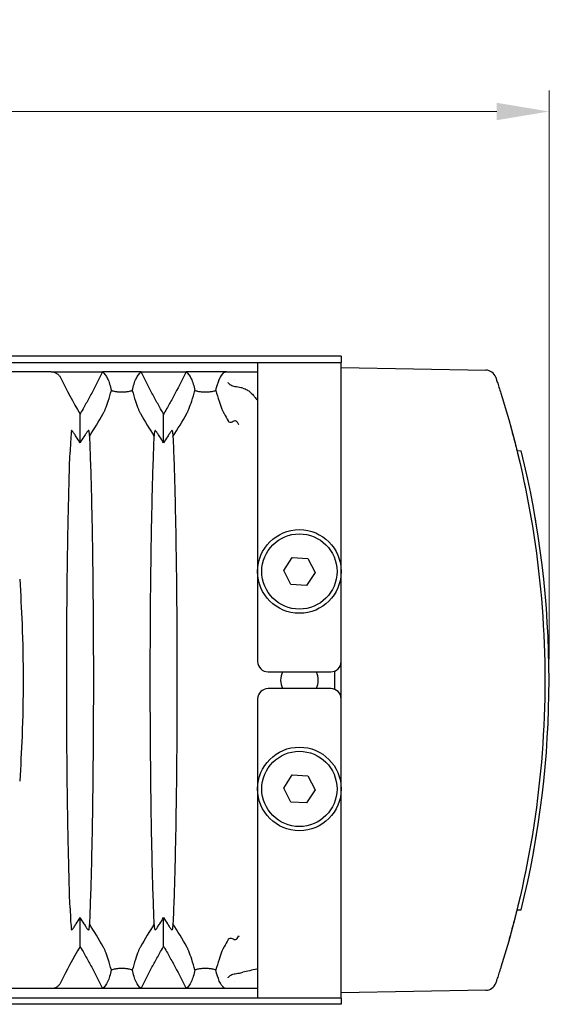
# Model space of a CAD drawing. Header units: millimetres. Extents: x 399 to 6076, y -1991 to 1602.
# Tile 322 of 324: x 5909 to 5935, y 179 to 226. Entities that reach past the tile are written whole.
import ezdxf

# ---------------------------------------------------------------- set-up
doc = ezdxf.new("R2010")
doc.units = ezdxf.units.MM
doc.layers.add('AM_5', color=3, linetype='Continuous', lineweight=25)
doc.layers.add('可見 (ISO)', color=7, linetype='Continuous', lineweight=25)
doc.styles.add('尺寸標註', font='romans.shx', dxfattribs={"bigfont": 'CHINESET.SHX'})
doc.dimstyles.new('CNS1$0', dxfattribs={"dimtxt": 2.5, "dimasz": 2.5, "dimexe": 1, "dimexo": 1, "dimgap": 1.5, "dimtad": 1, "dimtoh": 1, "dimdec": 1, "dimdsep": 46, "dimtxsty": '尺寸標註', "dimcen": 0, "dimclrd": 2, "dimclre": 2, "dimclrt": 1, "dimadec": 0, "dimazin": 2, "dimtp": 0.1, "dimtm": 0.1, "dimtfac": 0.71, "dimtdec": 1, "dimtmove": 0, "dimatfit": 0, "dimfxl": 0, "dimlwd": 13, "dimlwe": 13, "dimarcsym": 0})

# ---------------------------------------------------------------- blocks, each defined once
blk = doc.blocks.new('*D472')
at = {"layer": 'AM_5', "color": 2, "lineweight": 13}
for p, q in [((5817.126, 200.126), (5817.126, 222.752)), ((5934.646, 195.552), (5934.646, 222.752)), ((5932.146, 221.752), (5819.626, 221.752))]:
    blk.add_line(p, q, dxfattribs=at)
at = {"layer": 'AM_5', "color": 2}
for points in [[(5819.626, 222.168), (5819.626, 221.335), (5817.126, 221.752)], [(5932.146, 222.168), (5932.146, 221.335), (5934.646, 221.752)]]:
    blk.add_solid(points, dxfattribs=at)
at = {"layer": 'Defpoints', "color": 0}
for p in [(5817.126, 221.752), (5817.126, 199.126), (5934.646, 194.552)]:
    blk.add_point(p, dxfattribs=at)
at = {"layer": 'AM_5', "color": 1, "insert": (5875.886, 224.502), "char_height": 2.5, "attachment_point": 5, "style": '尺寸標註'}
blk.add_mtext('117.5', dxfattribs=at)

msp = doc.modelspace()

# ---------------------------------------------------------------- linework, layer by layer
at = {"layer": '可見 (ISO)'}
for p, q in [((5924.696, 210.052), (5852.696, 210.052)), ((5924.696, 210.052), (5924.696, 209.752)), ((5856.696, 209.752), (5920.696, 209.752)), ((5920.696, 209.752), (5924.696, 209.752)), ((5920.696, 209.752), (5920.696, 208.152)), ((5924.696, 208.152), (5924.696, 209.752)), ((5910.817, 209.302), (5898.575, 209.302)), ((5910.817, 209.302), (5913.268, 209.302)), ((5915.124, 209.302), (5913.268, 209.302)), ((5915.124, 209.302), (5917.268, 209.302)), ((5919.205, 209.302), (5917.268, 209.302)), ((5919.205, 209.302), (5919.482, 209.302)), ((5919.482, 209.302), (5920.696, 209.302)), ((5924.696, 209.502), (5931.626, 209.381)), ((5919.612, 208.952), (5919.612, 208.952)), ((5920.696, 208.152), (5920.696, 195.452)), ((5924.696, 195.452), (5924.696, 208.152)), ((5912.196, 205.903), (5912.196, 207.283)), ((5916.196, 205.903), (5916.196, 207.283)), ((5911.666, 205.552), (5911.666, 205.552)), ((5933.109, 205.532), (5933.316, 205.528)), ((5921.947, 199.793), (5922.357, 200.421)), ((5922.357, 200.421), (5923.107, 200.38)), ((5923.107, 200.38), (5923.446, 199.71)), ((5922.286, 199.123), (5921.947, 199.793)), ((5923.446, 199.71), (5923.035, 199.082)), ((5923.035, 199.082), (5922.286, 199.123)), ((5924.696, 193.652), (5924.696, 195.452)), ((5924.396, 194.11), (5924.396, 194.993)), ((5921.196, 194.952), (5924.196, 194.952)), ((5924.196, 194.152), (5921.196, 194.152)), ((5920.696, 193.652), (5920.696, 180.952)), ((5924.696, 180.952), (5924.696, 193.652)), ((5921.947, 189.393), (5922.357, 190.021)), ((5922.357, 190.021), (5923.107, 189.98)), ((5923.107, 189.98), (5923.446, 189.31)), ((5922.286, 188.723), (5921.947, 189.393)), ((5923.446, 189.31), (5923.035, 188.682)), ((5923.035, 188.682), (5922.286, 188.723)), ((5911.666, 183.552), (5911.666, 183.552)), ((5912.196, 181.82), (5912.196, 183.2)), ((5916.196, 181.82), (5916.196, 183.2)), ((5933.109, 183.572), (5933.316, 183.575)), ((5920.696, 180.952), (5920.696, 179.352)), ((5924.696, 179.352), (5924.696, 180.952)), ((5919.612, 180.152), (5919.612, 180.152)), ((5910.817, 179.802), (5898.575, 179.802)), ((5913.268, 179.802), (5910.817, 179.802)), ((5915.124, 179.802), (5913.268, 179.802)), ((5917.268, 179.802), (5915.124, 179.802)), ((5919.205, 179.802), (5917.268, 179.802)), ((5920.696, 179.802), (5919.482, 179.802)), ((5931.626, 179.723), (5924.696, 179.602)), ((5924.696, 179.052), (5852.696, 179.052)), ((5920.696, 179.352), (5856.696, 179.352)), ((5924.696, 179.352), (5920.696, 179.352)), ((5924.696, 179.352), (5924.696, 179.052))]:
    msp.add_line(p, q, dxfattribs=at)
for centre, radius in [((5922.696, 199.752), 2), ((5922.696, 199.752), 1.8), ((5922.696, 189.352), 2), ((5922.696, 189.352), 1.8)]:
    msp.add_circle(centre, radius, dxfattribs=at)
for centre, radius, start, end in [((5931.617, 208.881), 0.5, 18.4614, 89), ((5921.196, 195.452), 0.5, 180, 270), ((5924.196, 195.452), 0.5, 270, 0), ((5922.696, 194.552), 0.9, 153.6122, 206.3878), ((5922.696, 194.552), 0.9, 333.6122, 26.3878), ((5921.196, 193.652), 0.5, 90, 180), ((5924.196, 193.652), 0.5, 0, 90), ((5931.617, 180.223), 0.5, 271, 341.5386)]:
    msp.add_arc(centre, radius, start, end, dxfattribs=at)
for centre, major_axis, ratio, start_param, end_param in [((5932.978, 220.535), (-5.381, 25.41), 0.942361, 1.834026, 1.910719), ((5890.982, 218.261), (24.612, -4.722), 0.903498, 5.933636, 5.989445), ((5937.411, 218.261), (-24.612, -4.722), 0.903498, 0.293741, 0.349549), ((5894.982, 218.261), (24.612, -4.722), 0.903498, 5.933636, 5.989445), ((5941.403, 218.241), (-24.615, -4.646), 0.903324, 0.296445, 0.314058), ((5888.71, 194.552), (0, -45.943), 0.999848, 1.32955, 1.812043), ((5888.709, 194.552), (0, -45.944), 0.999848, 1.737841, 1.740316), ((5888.709, 194.552), (0, -45.944), 0.999848, 1.732924, 1.73539), ((5888.709, 194.552), (0, -45.944), 0.999848, 1.400667, 1.408942), ((5888.71, 194.552), (0, -45.943), 0.999848, 1.390803, 1.398697), ((5890.982, 170.843), (24.612, 4.722), 0.903498, 0.293741, 0.349549), ((5937.411, 170.843), (-24.612, 4.722), 0.903498, 5.933636, 5.989445), ((5894.982, 170.843), (24.612, 4.722), 0.903498, 0.293741, 0.349549), ((5932.983, 168.565), (5.366, 25.417), 0.942457, 1.230279, 1.306963), ((5941.403, 170.862), (-24.615, 4.645), 0.903321, 5.969091, 5.986704), ((5925.855, 181.091), (9.737, 1.701), 0.064246, 2.122408, 2.206431), ((5922.017, 175.921), (21.555, 4.573), 0.22639, 1.584044, 1.585753)]:
    msp.add_ellipse(centre, major_axis=major_axis, ratio=ratio, start_param=start_param, end_param=end_param, dxfattribs=at)
for points, knots in [([(5910.817, 209.302), (5910.862, 209.302), (5910.906, 209.296), (5910.994, 209.271), (5911.037, 209.252), (5911.116, 209.203), (5911.151, 209.173), (5911.212, 209.105), (5911.237, 209.068), (5911.257, 209.028)], [0.00000001, 0.00000001, 0.00000001, 0.00000001, 0.01347717, 0.01347717, 0.02746432, 0.02746432, 0.0414418, 0.0414418, 0.05499345, 0.05499345, 0.05499345, 0.05499345]), ([(5913.268, 209.302), (5913.104, 208.958), (5912.932, 208.617), (5912.664, 208.112), (5912.572, 207.945), (5912.433, 207.695), (5912.386, 207.612), (5912.292, 207.447), (5912.206, 207.299), (5912.196, 207.283)], [0.000001, 0.000001, 0.000001, 0.000001, 0.1158104, 0.1158104, 0.1736801, 0.1736801, 0.2025589, 0.2025589, 0.2315337, 0.2315337, 0.2315337, 0.2315337]), ([(5913.268, 209.302), (5913.362, 209.23), (5913.444, 209.119), (5913.586, 208.821), (5913.646, 208.632), (5913.696, 208.406)], [0.000001, 0.000001, 0.000001, 0.000001, 0.3426565, 0.3426565, 0.6852179, 0.6852179, 0.6852179, 0.6852179]), ([(5914.696, 208.406), (5914.746, 208.632), (5914.806, 208.821), (5914.948, 209.119), (5915.03, 209.23), (5915.124, 209.302)], [0.000001, 0.000001, 0.000001, 0.000001, 0.3426188, 0.3426188, 0.6852542, 0.6852542, 0.6852542, 0.6852542]), ([(5916.196, 207.283), (5916.186, 207.299), (5916.101, 207.447), (5916.006, 207.612), (5915.959, 207.695), (5915.82, 207.945), (5915.729, 208.112), (5915.46, 208.617), (5915.289, 208.958), (5915.124, 209.302)], [0.000001, 0.000001, 0.000001, 0.000001, 0.00576801, 0.00576801, 0.01151589, 0.01151589, 0.02303402, 0.02303402, 0.04608415, 0.04608415, 0.04608415, 0.04608415]), ([(5917.268, 209.302), (5917.104, 208.958), (5916.932, 208.617), (5916.664, 208.112), (5916.572, 207.945), (5916.433, 207.695), (5916.386, 207.612), (5916.292, 207.447), (5916.206, 207.299), (5916.196, 207.283)], [0.000001, 0.000001, 0.000001, 0.000001, 0.1158104, 0.1158104, 0.1736801, 0.1736801, 0.2025589, 0.2025589, 0.2315337, 0.2315337, 0.2315337, 0.2315337]), ([(5917.268, 209.302), (5917.362, 209.23), (5917.444, 209.119), (5917.586, 208.821), (5917.646, 208.632), (5917.696, 208.406)], [0.000001, 0.000001, 0.000001, 0.000001, 0.3426565, 0.3426565, 0.6852179, 0.6852179, 0.6852179, 0.6852179]), ([(5918.696, 208.406), (5918.743, 208.617), (5918.798, 208.795), (5918.928, 209.083), (5919.002, 209.194), (5919.086, 209.27)], [0.000001, 0.000001, 0.000001, 0.000001, 0.3193535, 0.3193535, 0.6386692, 0.6386692, 0.6386692, 0.6386692]), ([(5919.086, 209.27), (5919.093, 209.276), (5919.107, 209.282), (5919.151, 209.293), (5919.179, 209.298), (5919.205, 209.302)], [0, 0, 0, 0, 0.02408757, 0.02408757, 0.05114731, 0.05114731, 0.05114731, 0.05114731]), ([(5919.621, 208.589), (5919.584, 208.593), (5919.548, 208.601), (5919.481, 208.623), (5919.449, 208.638), (5919.363, 208.689), (5919.321, 208.731), (5919.29, 208.776), (5919.286, 208.782), (5919.282, 208.788), (5919.28, 208.791)], [0.00000001, 0.00000001, 0.00000001, 0.00000001, 0.01208591, 0.01208591, 0.024168, 0.024168, 0.04790078, 0.04790078, 0.0495453, 0.05118982, 0.05118982, 0.05118982, 0.05118982]), ([(5932.092, 209.039), (5932.092, 209.039), (5932.122, 208.95), (5932.169, 208.807), (5932.192, 208.735), (5932.219, 208.651), (5932.249, 208.56), (5932.278, 208.47), (5932.308, 208.374), (5932.339, 208.277)], [0, 0, 0, 0, 0.000612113, 0.000612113, 0.000612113, 0.00091817, 0.00091817, 0.00091817, 0.001224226, 0.001224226, 0.001224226, 0.001224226]), ([(5913.304, 207.302), (5913.311, 207.315), (5913.318, 207.328), (5913.333, 207.358), (5913.341, 207.374), (5913.368, 207.432), (5913.387, 207.477), (5913.451, 207.634), (5913.496, 207.766), (5913.597, 208.072), (5913.651, 208.25), (5913.696, 208.406)], [0, 0, 0, 0, 0.0047042, 0.0047042, 0.0100974, 0.0100974, 0.0241052, 0.0241052, 0.0657013, 0.0657013, 0.1178924, 0.1178924, 0.1178924, 0.1178924]), ([(5913.696, 208.406), (5913.747, 208.392), (5913.806, 208.378), (5913.924, 208.357), (5913.98, 208.35), (5914.092, 208.341), (5914.143, 208.339), (5914.25, 208.339), (5914.302, 208.341), (5914.413, 208.35), (5914.47, 208.358), (5914.587, 208.378), (5914.646, 208.392), (5914.696, 208.406)], [-0.1247327, -0.1247327, -0.1247327, -0.1247327, -0.0982902, -0.0982902, -0.0783586, -0.0783586, -0.0623217, -0.0623217, -0.0462805, -0.0462805, -0.0263058, -0.0263058, -0.000001, -0.000001, -0.000001, -0.000001]), ([(5914.696, 208.406), (5914.742, 208.25), (5914.796, 208.071), (5914.896, 207.766), (5914.942, 207.634), (5915.005, 207.476), (5915.024, 207.432), (5915.051, 207.374), (5915.059, 207.358), (5915.074, 207.328), (5915.081, 207.315), (5915.088, 207.302)], [0.000001, 0.000001, 0.000001, 0.000001, 0.0714924, 0.0714924, 0.1277503, 0.1277503, 0.146606, 0.146606, 0.1538685, 0.1538685, 0.1602048, 0.1602048, 0.1602048, 0.1602048]), ([(5917.304, 207.302), (5917.311, 207.315), (5917.318, 207.328), (5917.333, 207.358), (5917.341, 207.374), (5917.368, 207.432), (5917.387, 207.477), (5917.451, 207.634), (5917.496, 207.766), (5917.597, 208.072), (5917.651, 208.25), (5917.696, 208.406)], [0, 0, 0, 0, 0.0047042, 0.0047042, 0.0100974, 0.0100974, 0.0241052, 0.0241052, 0.0657013, 0.0657013, 0.1178924, 0.1178924, 0.1178924, 0.1178924]), ([(5917.696, 208.406), (5917.747, 208.392), (5917.806, 208.378), (5917.924, 208.357), (5917.98, 208.35), (5918.092, 208.341), (5918.143, 208.339), (5918.25, 208.339), (5918.302, 208.341), (5918.413, 208.35), (5918.47, 208.358), (5918.587, 208.378), (5918.646, 208.392), (5918.696, 208.406)], [-0.1247327, -0.1247327, -0.1247327, -0.1247327, -0.0982902, -0.0982902, -0.0783586, -0.0783586, -0.0623217, -0.0623217, -0.0462805, -0.0462805, -0.0263058, -0.0263058, -0.000001, -0.000001, -0.000001, -0.000001]), ([(5918.696, 208.406), (5918.742, 208.25), (5918.796, 208.071), (5918.896, 207.766), (5918.942, 207.634), (5919.005, 207.476), (5919.024, 207.432), (5919.051, 207.374), (5919.059, 207.358), (5919.074, 207.328), (5919.081, 207.315), (5919.088, 207.302)], [0.000001, 0.000001, 0.000001, 0.000001, 0.0714924, 0.0714924, 0.1277503, 0.1277503, 0.146606, 0.146606, 0.1538685, 0.1538685, 0.1602048, 0.1602048, 0.1602048, 0.1602048]), ([(5919.893, 208.54), (5919.847, 208.55), (5919.801, 208.56), (5919.71, 208.576), (5919.664, 208.584), (5919.621, 208.589)], [-0.02801647, -0.02801647, -0.02801647, -0.02801647, -0.01403515, -0.01403515, -0.00001664, -0.00001664, -0.00001664, -0.00001664]), ([(5919.986, 208.519), (5920.06, 208.502), (5920.128, 208.475), (5920.241, 208.409), (5920.297, 208.37), (5920.374, 208.302)], [0, 0, 0, 0, 0.02255278, 0.02255278, 0.03911854, 0.03911854, 0.03911854, 0.03911854]), ([(5920.374, 208.302), (5920.423, 208.258), (5920.472, 208.206), (5920.564, 208.094), (5920.6, 208.046), (5920.643, 207.984), (5920.649, 207.975), (5920.656, 207.964)], [-0.04422932, -0.04422932, -0.04422932, -0.04422932, -0.01877358, -0.01877358, 0, 0, 0.00379775, 0.00379775, 0.00379775, 0.00379775]), ([(5932.285, 208.445), (5932.285, 208.445), (5932.285, 208.445), (5932.285, 208.445), (5932.285, 208.445), (5932.286, 208.445), (5932.286, 208.443), (5932.287, 208.44), (5932.288, 208.438), (5932.289, 208.434)], [0.03798802, 0.03798802, 0.03798802, 0.03798802, 0.03849646, 0.03849646, 0.0413423, 0.0413423, 0.04988108, 0.04988108, 0.05980923, 0.05980923, 0.05980923, 0.05980923]), ([(5932.339, 208.277), (5933.036, 206.06), (5933.564, 203.791), (5933.916, 201.495), (5934.269, 199.198), (5934.446, 196.875), (5934.446, 194.552), (5934.446, 192.228), (5934.269, 189.905), (5933.916, 187.609), (5933.564, 185.312), (5933.036, 183.043), (5932.339, 180.827)], [2.8369009, 2.8369009, 2.8369009, 2.8369009, 2.9892468, 2.9892468, 2.9892468, 3.1415927, 3.1415927, 3.1415927, 3.2939385, 3.2939385, 3.2939385, 3.4462844, 3.4462844, 3.4462844, 3.4462844]), ([(5919.525, 206.925), (5919.502, 206.909), (5919.467, 206.888), (5919.402, 206.878), (5919.369, 206.879), (5919.329, 206.905), (5919.321, 206.912), (5919.309, 206.925), (5919.305, 206.929), (5919.297, 206.94), (5919.293, 206.946), (5919.289, 206.953)], [0.00000408, 0.00000408, 0.00000408, 0.00000408, 0.0294788, 0.0294788, 0.04812762, 0.04812762, 0.05236117, 0.05236117, 0.0543779, 0.0543779, 0.05637162, 0.05637162, 0.05637162, 0.05637162]), ([(5919.712, 206.902), (5919.705, 206.911), (5919.697, 206.919), (5919.683, 206.932), (5919.676, 206.937), (5919.644, 206.956), (5919.62, 206.957), (5919.573, 206.953), (5919.547, 206.94), (5919.525, 206.925)], [0.00000309, 0.00000309, 0.00000309, 0.00000309, 0.00441285, 0.00441285, 0.00950236, 0.00950236, 0.02806147, 0.02806147, 0.0563484, 0.0563484, 0.0563484, 0.0563484]), ([(5919.712, 206.902), (5919.737, 206.868), (5919.755, 206.833), (5919.767, 206.807), (5919.778, 206.781), (5919.781, 206.771), (5919.782, 206.775)], [0, 0, 0, 0, 0.0001525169, 0.0001525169, 0.0001525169, 0.0003050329, 0.0003050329, 0.0003050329, 0.0003050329]), ([(5919.793, 206.801), (5919.793, 206.801), (5919.792, 206.8), (5919.792, 206.8), (5919.789, 206.792), (5919.786, 206.784), (5919.782, 206.775)], [-0.0000208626, -0.0000208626, -0.0000208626, -0.0000208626, 0, 0, 0, 0.0003157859, 0.0003157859, 0.0003157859, 0.0003157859]), ([(5932.783, 206.774), (5932.852, 206.524), (5932.924, 206.259), (5933.059, 205.733), (5933.126, 205.466), (5933.203, 205.144), (5933.22, 205.071), (5933.237, 205)], [0, 0, 0, 0, 0.080945, 0.080945, 0.1629715, 0.1629715, 0.1875479, 0.1875479, 0.1875479, 0.1875479]), ([(5911.78, 206.468), (5911.769, 206.378), (5911.758, 206.25), (5911.736, 205.911), (5911.727, 205.702), (5911.717, 205.457)], [0, 0, 0, 0, 0.1132605, 0.1132605, 0.2273799, 0.2273799, 0.2273799, 0.2273799]), ([(5912.196, 205.903), (5912.136, 206.002), (5912.073, 206.105), (5911.994, 206.228), (5911.976, 206.256), (5911.922, 206.338), (5911.891, 206.384), (5911.846, 206.444), (5911.829, 206.466), (5911.805, 206.491), (5911.798, 206.497), (5911.787, 206.501), (5911.784, 206.499), (5911.784, 206.493)], [-0.08024384, -0.08024384, -0.08024384, -0.08024384, -0.05244875, -0.05244875, -0.04403813, -0.04403813, -0.02725332, -0.02725332, -0.01524627, -0.01524627, -0.00747113, -0.00747113, -0.000001, -0.000001, -0.000001, -0.000001]), ([(5912.609, 206.493), (5912.608, 206.499), (5912.605, 206.501), (5912.594, 206.497), (5912.587, 206.491), (5912.564, 206.466), (5912.546, 206.444), (5912.501, 206.383), (5912.47, 206.337), (5912.416, 206.256), (5912.398, 206.228), (5912.319, 206.105), (5912.256, 206.002), (5912.196, 205.903)], [-0.1004113, -0.1004113, -0.1004113, -0.1004113, -0.0910518, -0.0910518, -0.0813066, -0.0813066, -0.0662747, -0.0662747, -0.0452497, -0.0452497, -0.0347369, -0.0347369, -0.000001, -0.000001, -0.000001, -0.000001]), ([(5912.609, 206.493), (5912.615, 206.447), (5912.621, 206.4), (5912.632, 206.305), (5912.638, 206.257), (5912.644, 206.208)], [0.000001, 0.000001, 0.000001, 0.000001, 0.0584689, 0.0584689, 0.1165144, 0.1165144, 0.1165144, 0.1165144]), ([(5915.748, 206.208), (5915.754, 206.257), (5915.76, 206.305), (5915.772, 206.4), (5915.778, 206.447), (5915.784, 206.493)], [0.000001, 0.000001, 0.000001, 0.000001, 0.0583626, 0.0583626, 0.1171488, 0.1171488, 0.1171488, 0.1171488]), ([(5916.196, 205.903), (5916.136, 206.002), (5916.073, 206.105), (5915.994, 206.228), (5915.976, 206.256), (5915.922, 206.338), (5915.891, 206.384), (5915.846, 206.444), (5915.829, 206.466), (5915.805, 206.491), (5915.798, 206.497), (5915.787, 206.501), (5915.784, 206.499), (5915.784, 206.493)], [-0.08024384, -0.08024384, -0.08024384, -0.08024384, -0.05244875, -0.05244875, -0.04403813, -0.04403813, -0.02725332, -0.02725332, -0.01524627, -0.01524627, -0.00747113, -0.00747113, -0.000001, -0.000001, -0.000001, -0.000001]), ([(5916.609, 206.493), (5916.608, 206.499), (5916.605, 206.501), (5916.594, 206.497), (5916.587, 206.491), (5916.564, 206.466), (5916.546, 206.444), (5916.501, 206.383), (5916.47, 206.337), (5916.416, 206.256), (5916.398, 206.228), (5916.319, 206.105), (5916.256, 206.002), (5916.196, 205.903)], [-0.1004113, -0.1004113, -0.1004113, -0.1004113, -0.0910518, -0.0910518, -0.0813066, -0.0813066, -0.0662747, -0.0662747, -0.0452497, -0.0452497, -0.0347369, -0.0347369, -0.000001, -0.000001, -0.000001, -0.000001]), ([(5916.609, 206.493), (5916.615, 206.447), (5916.621, 206.4), (5916.632, 206.305), (5916.638, 206.257), (5916.644, 206.208)], [0.000001, 0.000001, 0.000001, 0.000001, 0.0584689, 0.0584689, 0.1165144, 0.1165144, 0.1165144, 0.1165144]), ([(5912.644, 206.208), (5912.679, 205.423), (5912.71, 204.483), (5912.764, 202.341), (5912.786, 201.145), (5912.823, 198.181), (5912.834, 196.372), (5912.834, 192.747), (5912.823, 190.938), (5912.786, 187.97), (5912.764, 186.771), (5912.711, 184.624), (5912.679, 183.682), (5912.644, 182.895)], [0.000001, 0.000001, 0.000001, 0.000001, 0.408065, 0.408065, 0.818786, 0.818786, 1.357583, 1.357583, 1.896436, 1.896436, 2.308017, 2.308017, 2.716908, 2.716908, 2.716908, 2.716908]), ([(5915.748, 182.895), (5915.713, 183.681), (5915.682, 184.621), (5915.628, 186.762), (5915.607, 187.958), (5915.569, 190.923), (5915.558, 192.731), (5915.558, 196.356), (5915.569, 198.165), (5915.606, 201.134), (5915.628, 202.332), (5915.682, 204.479), (5915.713, 205.421), (5915.748, 206.208)], [0.000001, 0.000001, 0.000001, 0.000001, 0.408065, 0.408065, 0.818786, 0.818786, 1.357583, 1.357583, 1.896436, 1.896436, 2.308017, 2.308017, 2.716908, 2.716908, 2.716908, 2.716908]), ([(5916.644, 206.208), (5916.679, 205.423), (5916.71, 204.483), (5916.764, 202.341), (5916.786, 201.145), (5916.823, 198.181), (5916.834, 196.372), (5916.834, 192.747), (5916.823, 190.938), (5916.786, 187.97), (5916.764, 186.771), (5916.711, 184.624), (5916.679, 183.682), (5916.644, 182.895)], [0.000001, 0.000001, 0.000001, 0.000001, 0.408065, 0.408065, 0.818786, 0.818786, 1.357583, 1.357583, 1.896436, 1.896436, 2.308017, 2.308017, 2.716908, 2.716908, 2.716908, 2.716908]), ([(5911.717, 183.647), (5911.69, 184.393), (5911.665, 185.245), (5911.622, 187.128), (5911.604, 188.153), (5911.569, 190.924), (5911.558, 192.733), (5911.558, 196.357), (5911.569, 198.166), (5911.604, 200.94), (5911.622, 201.968), (5911.665, 203.855), (5911.69, 204.708), (5911.717, 205.457)], [0.000001, 0.000001, 0.000001, 0.000001, 0.347263, 0.347263, 0.696748, 0.696748, 1.236931, 1.236931, 1.777162, 1.777162, 2.127375, 2.127375, 2.47533, 2.47533, 2.47533, 2.47533]), ([(5933.455, 204.023), (5933.479, 203.908), (5933.496, 203.825), (5933.508, 203.768), (5933.51, 203.759), (5933.513, 203.747), (5933.513, 203.743), (5933.514, 203.739), (5933.514, 203.738), (5933.514, 203.737), (5933.514, 203.737), (5933.514, 203.737)], [0, 0, 0, 0, 0.072006, 0.072006, 0.0905756, 0.0905756, 0.1044975, 0.1044975, 0.1149371, 0.1149371, 0.1156823, 0.1156823, 0.1156823, 0.1156823]), ([(5909.306, 199.383), (5909.352, 198.664), (5909.39, 197.951), (5909.453, 196.335), (5909.471, 195.449), (5909.471, 193.654), (5909.453, 192.768), (5909.39, 191.152), (5909.352, 190.439), (5909.306, 189.721)], [-0.9706542, -0.9706542, -0.9706542, -0.9706542, -0.7547435, -0.7547435, -0.4853276, -0.4853276, -0.2159117, -0.2159117, -0.000001, -0.000001, -0.000001, -0.000001]), ([(5933.514, 185.366), (5933.514, 185.366), (5933.514, 185.366), (5933.514, 185.365), (5933.514, 185.365), (5933.514, 185.362), (5933.513, 185.358), (5933.512, 185.353)], [0.02860573, 0.02860573, 0.02860573, 0.02860573, 0.02995071, 0.02995071, 0.03595712, 0.03595712, 0.05119303, 0.05119303, 0.05119303, 0.05119303]), ([(5911.717, 183.647), (5911.726, 183.403), (5911.736, 183.195), (5911.758, 182.855), (5911.769, 182.726), (5911.78, 182.636)], [0, 0, 0, 0, 0.1133239, 0.1133239, 0.2273304, 0.2273304, 0.2273304, 0.2273304]), ([(5911.784, 182.61), (5911.784, 182.604), (5911.787, 182.602), (5911.798, 182.606), (5911.805, 182.612), (5911.829, 182.637), (5911.846, 182.659), (5911.891, 182.72), (5911.922, 182.766), (5911.976, 182.848), (5911.995, 182.876), (5912.073, 182.998), (5912.136, 183.101), (5912.196, 183.2)], [-0.1004113, -0.1004113, -0.1004113, -0.1004113, -0.0910518, -0.0910518, -0.0813066, -0.0813066, -0.0662747, -0.0662747, -0.0452497, -0.0452497, -0.0347369, -0.0347369, -0.000001, -0.000001, -0.000001, -0.000001]), ([(5912.196, 183.2), (5912.256, 183.101), (5912.319, 182.998), (5912.398, 182.875), (5912.416, 182.847), (5912.47, 182.765), (5912.501, 182.72), (5912.546, 182.659), (5912.564, 182.637), (5912.587, 182.612), (5912.594, 182.606), (5912.605, 182.602), (5912.608, 182.604), (5912.609, 182.61)], [-0.08024384, -0.08024384, -0.08024384, -0.08024384, -0.05244875, -0.05244875, -0.04403813, -0.04403813, -0.02725332, -0.02725332, -0.01524627, -0.01524627, -0.00747113, -0.00747113, -0.000001, -0.000001, -0.000001, -0.000001]), ([(5915.784, 182.61), (5915.784, 182.604), (5915.787, 182.602), (5915.798, 182.606), (5915.805, 182.612), (5915.829, 182.637), (5915.846, 182.659), (5915.891, 182.72), (5915.922, 182.766), (5915.976, 182.848), (5915.995, 182.876), (5916.073, 182.998), (5916.136, 183.101), (5916.196, 183.2)], [-0.1004113, -0.1004113, -0.1004113, -0.1004113, -0.0910518, -0.0910518, -0.0813066, -0.0813066, -0.0662747, -0.0662747, -0.0452497, -0.0452497, -0.0347369, -0.0347369, -0.000001, -0.000001, -0.000001, -0.000001]), ([(5916.196, 183.2), (5916.256, 183.101), (5916.319, 182.998), (5916.398, 182.875), (5916.416, 182.847), (5916.47, 182.765), (5916.501, 182.72), (5916.546, 182.659), (5916.564, 182.637), (5916.587, 182.612), (5916.594, 182.606), (5916.605, 182.602), (5916.608, 182.604), (5916.609, 182.61)], [-0.08024384, -0.08024384, -0.08024384, -0.08024384, -0.05244875, -0.05244875, -0.04403813, -0.04403813, -0.02725332, -0.02725332, -0.01524627, -0.01524627, -0.00747113, -0.00747113, -0.000001, -0.000001, -0.000001, -0.000001]), ([(5933.124, 183.631), (5933.061, 183.378), (5932.993, 183.111), (5932.855, 182.589), (5932.784, 182.328), (5932.694, 182.011), (5932.672, 181.936), (5932.651, 181.863)], [0, 0, 0, 0, 0.0808918, 0.0808918, 0.162153, 0.162153, 0.1878428, 0.1878428, 0.1878428, 0.1878428]), ([(5912.644, 182.895), (5912.638, 182.847), (5912.632, 182.798), (5912.621, 182.704), (5912.615, 182.657), (5912.609, 182.61)], [0.000001, 0.000001, 0.000001, 0.000001, 0.0583626, 0.0583626, 0.1171488, 0.1171488, 0.1171488, 0.1171488]), ([(5915.784, 182.61), (5915.778, 182.657), (5915.772, 182.704), (5915.76, 182.798), (5915.754, 182.847), (5915.748, 182.895)], [0.000001, 0.000001, 0.000001, 0.000001, 0.0584689, 0.0584689, 0.1165144, 0.1165144, 0.1165144, 0.1165144]), ([(5916.644, 182.895), (5916.638, 182.847), (5916.632, 182.798), (5916.621, 182.704), (5916.615, 182.657), (5916.609, 182.61)], [0.000001, 0.000001, 0.000001, 0.000001, 0.0583626, 0.0583626, 0.1171488, 0.1171488, 0.1171488, 0.1171488]), ([(5919.712, 182.202), (5919.737, 182.235), (5919.755, 182.27), (5919.766, 182.296), (5919.777, 182.322), (5919.781, 182.332), (5919.782, 182.328)], [0, 0, 0, 0, 0.0001505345, 0.0001505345, 0.0001505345, 0.0003010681, 0.0003010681, 0.0003010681, 0.0003010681]), ([(5919.782, 182.328), (5919.786, 182.319), (5919.789, 182.311), (5919.792, 182.304), (5919.792, 182.303), (5919.793, 182.303), (5919.793, 182.302)], [0, 0, 0, 0, 0.0003157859, 0.0003157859, 0.0003157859, 0.0003366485, 0.0003366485, 0.0003366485, 0.0003366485]), ([(5912.196, 181.82), (5912.206, 181.804), (5912.292, 181.657), (5912.386, 181.491), (5912.433, 181.408), (5912.572, 181.159), (5912.664, 180.991), (5912.932, 180.486), (5913.104, 180.146), (5913.268, 179.802)], [0.000001, 0.000001, 0.000001, 0.000001, 0.00576801, 0.00576801, 0.01151589, 0.01151589, 0.02303401, 0.02303401, 0.04608415, 0.04608415, 0.04608415, 0.04608415]), ([(5913.696, 180.697), (5913.651, 180.853), (5913.597, 181.032), (5913.496, 181.338), (5913.451, 181.469), (5913.387, 181.627), (5913.368, 181.671), (5913.341, 181.729), (5913.333, 181.746), (5913.318, 181.775), (5913.311, 181.789), (5913.304, 181.801)], [0.000001, 0.000001, 0.000001, 0.000001, 0.0714922, 0.0714922, 0.1278125, 0.1278125, 0.1466939, 0.1466939, 0.1539664, 0.1539664, 0.1603115, 0.1603115, 0.1603115, 0.1603115]), ([(5915.088, 181.801), (5915.081, 181.789), (5915.074, 181.775), (5915.059, 181.746), (5915.051, 181.729), (5915.024, 181.671), (5915.005, 181.627), (5914.942, 181.469), (5914.896, 181.338), (5914.795, 181.031), (5914.742, 180.853), (5914.696, 180.697)], [0, 0, 0, 0, 0.0047033, 0.0047033, 0.0100954, 0.0100954, 0.0241002, 0.0241002, 0.0656763, 0.0656763, 0.1177835, 0.1177835, 0.1177835, 0.1177835]), ([(5915.124, 179.802), (5915.289, 180.146), (5915.46, 180.486), (5915.729, 180.991), (5915.82, 181.159), (5915.959, 181.408), (5916.006, 181.491), (5916.101, 181.657), (5916.186, 181.804), (5916.196, 181.82)], [0.000001, 0.000001, 0.000001, 0.000001, 0.1158103, 0.1158103, 0.1736801, 0.1736801, 0.2025589, 0.2025589, 0.2315337, 0.2315337, 0.2315337, 0.2315337]), ([(5916.196, 181.82), (5916.206, 181.804), (5916.292, 181.657), (5916.386, 181.491), (5916.433, 181.408), (5916.572, 181.159), (5916.664, 180.991), (5916.932, 180.486), (5917.104, 180.146), (5917.268, 179.802)], [0.000001, 0.000001, 0.000001, 0.000001, 0.00576801, 0.00576801, 0.01151589, 0.01151589, 0.02303401, 0.02303401, 0.04608415, 0.04608415, 0.04608415, 0.04608415]), ([(5917.696, 180.697), (5917.651, 180.853), (5917.597, 181.032), (5917.496, 181.338), (5917.451, 181.469), (5917.387, 181.627), (5917.368, 181.671), (5917.341, 181.729), (5917.333, 181.746), (5917.318, 181.775), (5917.311, 181.789), (5917.304, 181.801)], [0.000001, 0.000001, 0.000001, 0.000001, 0.0714922, 0.0714922, 0.1278125, 0.1278125, 0.1466939, 0.1466939, 0.1539664, 0.1539664, 0.1603115, 0.1603115, 0.1603115, 0.1603115]), ([(5919.088, 181.801), (5919.081, 181.789), (5919.074, 181.775), (5919.059, 181.746), (5919.051, 181.729), (5919.024, 181.671), (5919.005, 181.627), (5918.942, 181.469), (5918.896, 181.338), (5918.795, 181.031), (5918.742, 180.853), (5918.696, 180.697)], [0, 0, 0, 0, 0.0047033, 0.0047033, 0.0100954, 0.0100954, 0.0241002, 0.0241002, 0.0656763, 0.0656763, 0.1177835, 0.1177835, 0.1177835, 0.1177835]), ([(5919.289, 182.15), (5919.293, 182.157), (5919.297, 182.163), (5919.305, 182.174), (5919.309, 182.179), (5919.321, 182.192), (5919.329, 182.198), (5919.369, 182.225), (5919.402, 182.225), (5919.467, 182.215), (5919.502, 182.194), (5919.525, 182.178)], [0.00000002, 0.00000002, 0.00000002, 0.00000002, 0.00259662, 0.00259662, 0.00522321, 0.00522321, 0.01073709, 0.01073709, 0.03502998, 0.03502998, 0.07339142, 0.07339142, 0.07339142, 0.07339142]), ([(5919.525, 182.178), (5919.547, 182.163), (5919.573, 182.151), (5919.62, 182.146), (5919.644, 182.148), (5919.676, 182.166), (5919.683, 182.171), (5919.697, 182.185), (5919.705, 182.192), (5919.712, 182.202)], [0.00000342, 0.00000342, 0.00000342, 0.00000342, 0.02848844, 0.02848844, 0.04711879, 0.04711879, 0.05223109, 0.05223109, 0.0566609, 0.0566609, 0.0566609, 0.0566609]), ([(5913.696, 180.697), (5913.646, 180.471), (5913.586, 180.283), (5913.444, 179.984), (5913.362, 179.873), (5913.268, 179.802)], [0.000001, 0.000001, 0.000001, 0.000001, 0.3426184, 0.3426184, 0.6852542, 0.6852542, 0.6852542, 0.6852542]), ([(5914.696, 180.697), (5914.645, 180.712), (5914.586, 180.726), (5914.469, 180.746), (5914.412, 180.753), (5914.301, 180.762), (5914.249, 180.764), (5914.142, 180.764), (5914.091, 180.762), (5913.979, 180.753), (5913.923, 180.746), (5913.805, 180.725), (5913.747, 180.712), (5913.696, 180.697)], [-0.1247328, -0.1247328, -0.1247328, -0.1247328, -0.0982905, -0.0982905, -0.0783586, -0.0783586, -0.0623217, -0.0623217, -0.0462805, -0.0462805, -0.0263056, -0.0263056, -0.000001, -0.000001, -0.000001, -0.000001]), ([(5915.124, 179.802), (5915.03, 179.873), (5914.948, 179.984), (5914.806, 180.283), (5914.746, 180.471), (5914.696, 180.697)], [0.000001, 0.000001, 0.000001, 0.000001, 0.3426564, 0.3426564, 0.6852179, 0.6852179, 0.6852179, 0.6852179]), ([(5917.696, 180.697), (5917.646, 180.471), (5917.586, 180.283), (5917.444, 179.984), (5917.362, 179.873), (5917.268, 179.802)], [0.000001, 0.000001, 0.000001, 0.000001, 0.3426184, 0.3426184, 0.6852542, 0.6852542, 0.6852542, 0.6852542]), ([(5918.696, 180.697), (5918.645, 180.712), (5918.586, 180.726), (5918.469, 180.746), (5918.412, 180.753), (5918.301, 180.762), (5918.249, 180.764), (5918.142, 180.764), (5918.091, 180.762), (5917.979, 180.753), (5917.923, 180.746), (5917.805, 180.725), (5917.747, 180.712), (5917.696, 180.697)], [-0.1247328, -0.1247328, -0.1247328, -0.1247328, -0.0982905, -0.0982905, -0.0783586, -0.0783586, -0.0623217, -0.0623217, -0.0462805, -0.0462805, -0.0263056, -0.0263056, -0.000001, -0.000001, -0.000001, -0.000001]), ([(5919.086, 179.833), (5919.002, 179.91), (5918.928, 180.02), (5918.798, 180.308), (5918.743, 180.486), (5918.696, 180.697)], [0.0000013, 0.0000013, 0.0000013, 0.0000013, 0.3193475, 0.3193475, 0.6386464, 0.6386464, 0.6386464, 0.6386464]), ([(5919.28, 180.313), (5919.284, 180.319), (5919.289, 180.326), (5919.326, 180.378), (5919.369, 180.418), (5919.449, 180.465), (5919.481, 180.48), (5919.548, 180.502), (5919.584, 180.51), (5919.621, 180.515)], [-0.00301666, -0.00301666, -0.00301666, -0.00301666, 0, 0, 0.02117775, 0.02117775, 0.03329101, 0.03329101, 0.04540994, 0.04540994, 0.04540994, 0.04540994]), ([(5919.621, 180.515), (5919.664, 180.52), (5919.71, 180.527), (5919.801, 180.544), (5919.847, 180.553), (5919.893, 180.564)], [-0.02798099, -0.02798099, -0.02798099, -0.02798099, -0.01396291, -0.01396291, -0.00000001, -0.00000001, -0.00000001, -0.00000001]), ([(5932.339, 180.827), (5932.308, 180.729), (5932.277, 180.632), (5932.219, 180.452), (5932.192, 180.367), (5932.145, 180.225), (5932.126, 180.166), (5932.099, 180.086), (5932.092, 180.064), (5932.092, 180.064)], [0, 0, 0, 0, 0.00030382, 0.00030382, 0.00060764, 0.00060764, 0.000911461, 0.000911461, 0.001215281, 0.001215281, 0.001215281, 0.001215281]), ([(5911.257, 180.075), (5911.237, 180.035), (5911.212, 179.998), (5911.152, 179.931), (5911.116, 179.901), (5911.038, 179.851), (5910.995, 179.833), (5910.907, 179.808), (5910.862, 179.802), (5910.817, 179.802)], [0, 0, 0, 0, 0.0135204, 0.0135204, 0.02746573, 0.02746573, 0.04149223, 0.04149223, 0.05500717, 0.05500717, 0.05500717, 0.05500717]), ([(5919.205, 179.802), (5919.178, 179.806), (5919.15, 179.811), (5919.107, 179.822), (5919.093, 179.827), (5919.086, 179.833)], [0.00000287, 0.00000287, 0.00000287, 0.00000287, 0.02132638, 0.02132638, 0.04051053, 0.04051053, 0.04051053, 0.04051053]), ([(5919.482, 179.802), (5919.481, 179.802), (5919.481, 179.802), (5919.457, 179.802), (5919.396, 179.802), (5919.284, 179.802), (5919.242, 179.802), (5919.205, 179.802)], [-0.05897444, -0.05897444, -0.05897444, -0.05897444, -0.05771761, -0.05771761, -0.02446116, -0.02446116, -0.00000151, -0.00000151, -0.00000151, -0.00000151])]:
    msp.add_open_spline(points, degree=3, knots=knots, dxfattribs=at)
for points in [[(5919.986, 208.519), (5919.955, 208.526), (5919.924, 208.533), (5919.893, 208.54)], [(5911.78, 206.468), (5911.781, 206.476), (5911.782, 206.485), (5911.784, 206.493)], [(5911.784, 182.61), (5911.782, 182.619), (5911.781, 182.627), (5911.78, 182.636)], [(5919.893, 180.564), (5919.924, 180.571), (5919.955, 180.578), (5919.986, 180.585)], [(5932.339, 180.827), (5932.326, 180.786), (5932.315, 180.752), (5932.307, 180.726)]]:
    msp.add_open_spline(points, degree=3, dxfattribs=at)

# ---------------------------------------------------------------- dimensions: what is measured, and where the dimension line sits
at = {"layer": 'AM_5'}
dim = msp.add_linear_dim(base=(5817.126, 221.752), p1=(5934.646, 194.552), p2=(5817.126, 199.126), dimstyle='CNS1$0', override={"dimpost": '', "dimfxl": 4, "dimarcsym": 1}, dxfattribs=at)
dim.commit()
dim.dimension.update_dxf_attribs({"geometry": '*D472', "text_midpoint": (5875.886, 224.502)})

doc.saveas('drawing.dxf')
